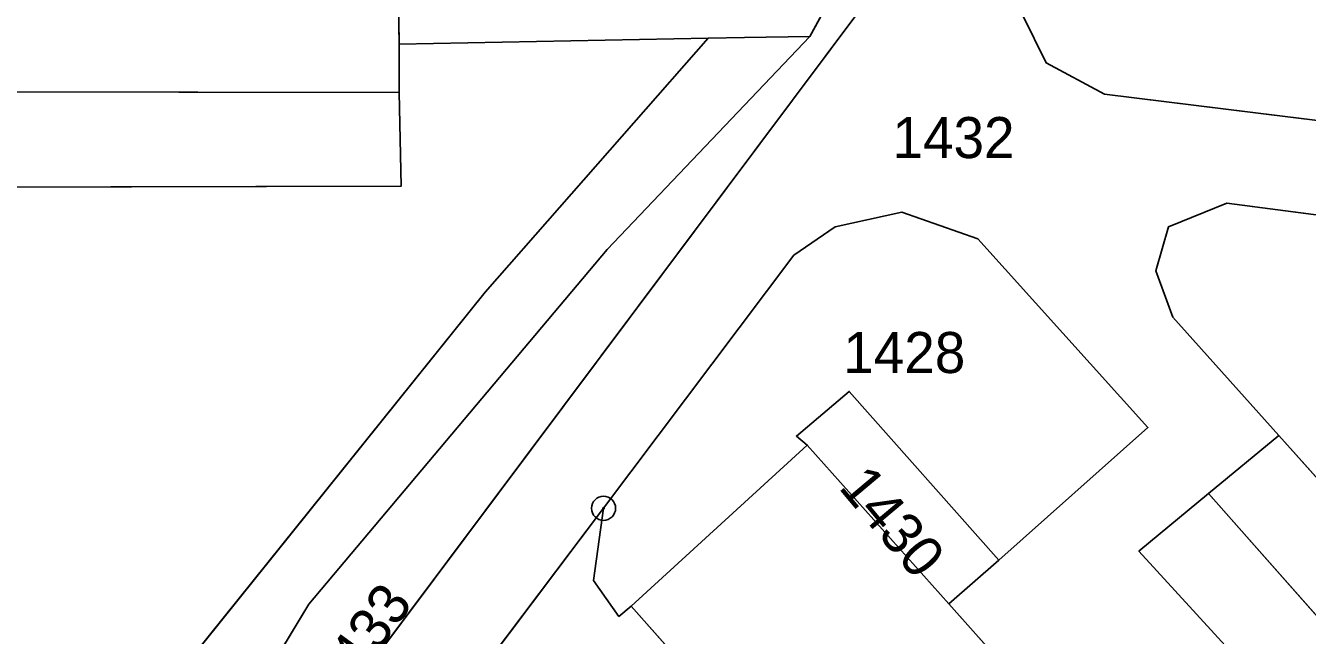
# Model space of a CAD drawing. Extents: x -689422 to -685210, y -987725 to -982160.
# Drawn here: x -687189 to -687135.9, y -985158.2 to -985132.9 of the extents above; entities that cross this region are included whole.
import ezdxf

# ---------------------------------------------------------------- set-up
doc = ezdxf.new("R2010")
doc.units = 0
for name, color, linetype in [('KN_Budovy', 7, 'Continuous'), ('KN_Hranice_parcel', 7, 'Continuous'), ('KN_Hranice_parcel_vnitrni_kresba', 7, 'Continuous'), ('KN_Parcelni cisla', 7, 'Continuous'), ('KN_Polygon parcely', 7, 'Continuous'), ('KN_POZEMKY_OSTATNI PLOCHA', 7, 'Continuous'), ('KN_POZEMKY_ZASTAVENA PLOCHA', 7, 'Continuous'), ('KN_VYUZITI_17_ostatni plocha_ostatni komunikace', 7, 'Continuous'), ('KN_VYUZITI_19_ostatni plocha_zelen', 7, 'Continuous'), ('KN_VYUZITI_23_ostatni plocha_manipulacni plocha', 7, 'Continuous'), ('KN_VYUZITI_26_ostatni plocha_jina plocha', 7, 'Continuous'), ('KN_Značky bodu BP', 7, 'Continuous')]:
    doc.layers.add(name, color=color, linetype=linetype)

msp = doc.modelspace()

# ---------------------------------------------------------------- linework, layer by layer
at = {"layer": 'KN_Budovy'}
msp.add_lwpolyline([(-687191.76, -985135.68), (-687173.48, -985135.7), (-687173.48, -985133.7), (-687173.54, -985129.71), (-687156.82, -985129.39), (-687155.53, -985129.37), (-687155.56, -985128.06), (-687155.83, -985115.52), (-687160.79, -985115.68), (-687161.79, -985115.71), (-687161.99, -985109.41), (-687182.48, -985109.83), (-687182.36, -985115.52), (-687200.77, -985116.05)], dxfattribs=at)
msp.add_lwpolyline([(-687163.86, -985156.98), (-687150.94, -985171.53), (-687143.51, -985164.95), (-687150.7, -985156.88), (-687156.57, -985150.3)], close=True, dxfattribs=at)
at = {"layer": 'KN_Hranice_parcel'}
for p, q in [((-687160.67, -985133.46), (-687173.48, -985133.7)), ((-687159.17, -985133.43), (-687160.67, -985133.46)), ((-687156.47, -985133.38), (-687159.17, -985133.43)), ((-687156.57, -985150.3), (-687163.86, -985156.98)), ((-687150.7, -985156.88), (-687156.57, -985150.3)), ((-687139.95, -985152.31), (-687137.04, -985149.9)), ((-687173.01, -985163.51), (-687165.01, -985152.92)), ((-687148.64, -985155.07), (-687150.7, -985156.88)), ((-687163.86, -985156.98), (-687150.94, -985171.53)), ((-687150.7, -985156.88), (-687143.51, -985164.95))]:
    msp.add_line(p, q, dxfattribs=at)
for points in [[(-687141.63, -985116.62), (-687145.04, -985119.79), (-687180.15, -985166.7), (-687183.12, -985171.19), (-687186.21, -985177.33), (-687188.95, -985184.13)], [(-687111, -985149.78), (-687116.78, -985143.64), (-687121.5, -985140.14), (-687124.27, -985138.83), (-687127.51, -985137.84), (-687144.26, -985135.77), (-687146.68, -985134.48), (-687147.66, -985132.49), (-687147.44, -985129.55), (-687142.43, -985122.79), (-687140.4, -985120.77), (-687137.46, -985119.25), (-687134.88, -985119.09), (-687134.82, -985120.2)], [(-687155.56, -985128.06), (-687155.53, -985129.37), (-687155.48, -985131.59), (-687156.47, -985133.38)], [(-687173.48, -985133.7), (-687173.48, -985135.7), (-687173.39, -985139.58), (-687191.46, -985139.62), (-687191.29, -985141.76), (-687191.2, -985145.77), (-687195.4, -985145.87), (-687209.27, -985146.19), (-687209.22, -985148.06), (-687209.22, -985148.21), (-687209.13, -985152.16), (-687212.74, -985152.25)], [(-687196, -985180.6), (-687191.71, -985180.83), (-687177.22, -985156.89), (-687164.86, -985142.21), (-687156.47, -985133.38)], [(-687160.67, -985133.46), (-687169.91, -985143.97), (-687183.76, -985161.2), (-687196, -985180.6)], [(-687165.01, -985152.92), (-687157.13, -985142.44), (-687155.41, -985141.27), (-687152.65, -985140.66), (-687149.51, -985141.76), (-687142.46, -985149.58), (-687148.64, -985155.07)], [(-687137.04, -985149.9), (-687141.42, -985145.01), (-687142.13, -985143.09), (-687141.6, -985141.26), (-687139.19, -985140.28), (-687129.06, -985141.61), (-687125.12, -985142.77), (-687121.56, -985144.76), (-687118.85, -985147.18), (-687113.8, -985153.04), (-687116.83, -985155.88)], [(-687156.57, -985150.3), (-687157.02, -985149.93), (-687154.83, -985148.08), (-687148.64, -985155.07)], [(-687130.02, -985155.9), (-687130.93, -985156.72), (-687137.04, -985149.9)], [(-687138.41, -985182.06), (-687138.96, -985158.93), (-687142.83, -985154.7), (-687139.95, -985152.31)], [(-687116.84, -985170.49), (-687120.85, -985173.91), (-687139.95, -985152.31)], [(-687165.01, -985152.92), (-687165.43, -985155.91), (-687164.37, -985157.4), (-687163.86, -985156.98)]]:
    msp.add_lwpolyline(points, dxfattribs=at)
at = {"layer": 'KN_Hranice_parcel_vnitrni_kresba'}
for p, q in [((-687173.48, -985133.7), (-687173.54, -985129.71)), ((-687173.48, -985135.7), (-687191.76, -985135.68))]:
    msp.add_line(p, q, dxfattribs=at)
at = {"layer": 'KN_Polygon parcely'}
for points in [[(-687191.46, -985139.62), (-687173.39, -985139.58), (-687173.48, -985135.7), (-687173.48, -985133.7), (-687160.67, -985133.46), (-687159.17, -985133.43), (-687156.47, -985133.38), (-687155.48, -985131.59), (-687155.53, -985129.37), (-687155.56, -985128.06), (-687155.83, -985115.52), (-687160.79, -985115.68), (-687161.79, -985115.71), (-687161.99, -985109.41), (-687182.48, -985109.83), (-687182.36, -985115.52), (-687200.77, -985116.05)], [(-687085.54, -985116.06), (-687095.8, -985116.04), (-687096.7, -985116.43), (-687097.05, -985117.06), (-687097.21, -985119.22), (-687096.46, -985119.21), (-687096.05, -985129.02), (-687134.67, -985130.08), (-687134.82, -985120.2), (-687134.88, -985119.09), (-687137.46, -985119.25), (-687140.4, -985120.77), (-687142.43, -985122.79), (-687147.44, -985129.55), (-687147.66, -985132.49), (-687146.68, -985134.48), (-687144.26, -985135.77), (-687127.51, -985137.84), (-687124.27, -985138.83), (-687121.5, -985140.14), (-687116.78, -985143.64), (-687111, -985149.78), (-687088.58, -985129.05)], [(-687145.04, -985119.79), (-687180.15, -985166.7)], [(-687127.51, -985137.84), (-687144.26, -985135.77), (-687146.68, -985134.48), (-687147.66, -985132.49)], [(-687196, -985180.6), (-687183.76, -985161.2), (-687169.91, -985143.97), (-687160.67, -985133.46), (-687173.48, -985133.7), (-687173.48, -985135.7), (-687173.39, -985139.58), (-687191.46, -985139.62)], [(-687173.01, -985163.51), (-687165.01, -985152.92), (-687157.13, -985142.44), (-687155.41, -985141.27), (-687152.65, -985140.66), (-687149.51, -985141.76), (-687142.46, -985149.58), (-687148.64, -985155.07), (-687150.7, -985156.88), (-687143.51, -985164.95)], [(-687138.96, -985158.93), (-687142.83, -985154.7), (-687139.95, -985152.31), (-687137.04, -985149.9), (-687141.42, -985145.01), (-687142.13, -985143.09), (-687141.6, -985141.26), (-687139.19, -985140.28), (-687129.06, -985141.61)]]:
    msp.add_lwpolyline(points, dxfattribs=at)
for points in [[(-687189.57, -985184.32), (-687188.95, -985184.13), (-687186.21, -985177.33), (-687183.12, -985171.19), (-687180.15, -985166.7), (-687145.04, -985119.79), (-687141.63, -985116.62), (-687141.94, -985110.44), (-687143.64, -985110.36), (-687155.56, -985128.06), (-687155.53, -985129.37), (-687155.48, -985131.59), (-687156.47, -985133.38), (-687164.86, -985142.21), (-687177.22, -985156.89), (-687191.71, -985180.83), (-687196, -985180.6), (-687198.7, -985184.43)], [(-687160.67, -985133.46), (-687169.91, -985143.97), (-687183.76, -985161.2), (-687196, -985180.6), (-687191.71, -985180.83), (-687177.22, -985156.89), (-687164.86, -985142.21), (-687156.47, -985133.38), (-687159.17, -985133.43)], [(-687157.02, -985149.93), (-687154.83, -985148.08), (-687148.64, -985155.07), (-687142.46, -985149.58), (-687149.51, -985141.76), (-687152.65, -985140.66), (-687155.41, -985141.27), (-687157.13, -985142.44), (-687165.01, -985152.92), (-687165.43, -985155.91), (-687164.37, -985157.4), (-687163.86, -985156.98), (-687156.57, -985150.3)], [(-687116.83, -985155.88), (-687113.8, -985153.04), (-687118.85, -985147.18), (-687121.56, -985144.76), (-687125.12, -985142.77), (-687129.06, -985141.61), (-687139.19, -985140.28), (-687141.6, -985141.26), (-687142.13, -985143.09), (-687141.42, -985145.01), (-687137.04, -985149.9), (-687130.93, -985156.72), (-687130.02, -985155.9), (-687122.74, -985149.42)], [(-687150.7, -985156.88), (-687148.64, -985155.07), (-687154.83, -985148.08), (-687157.02, -985149.93), (-687156.57, -985150.3)], [(-687163.86, -985156.98), (-687150.94, -985171.53), (-687143.51, -985164.95), (-687150.7, -985156.88), (-687156.57, -985150.3)], [(-687130.93, -985156.72), (-687137.04, -985149.9), (-687139.95, -985152.31), (-687120.85, -985173.91), (-687116.84, -985170.49), (-687130.02, -985155.9)], [(-687116.84, -985170.49), (-687120.85, -985173.91), (-687139.95, -985152.31), (-687142.83, -985154.7), (-687138.96, -985158.93), (-687138.41, -985182.06), (-687105.85, -985180.08), (-687107.45, -985165.95), (-687109.03, -985163.31), (-687109.57, -985163.84)], [(-687165.01, -985152.92), (-687173.01, -985163.51), (-687169.6, -985161.92), (-687166.85, -985162.07), (-687164.46, -985163.63), (-687153.33, -985175.5), (-687149.93, -985172.46), (-687150.94, -985171.53), (-687163.86, -985156.98), (-687164.37, -985157.4), (-687165.43, -985155.91)]]:
    msp.add_lwpolyline(points, close=True, dxfattribs=at)
at = {"layer": 'KN_POZEMKY_OSTATNI PLOCHA'}
for p, q in [((-687180.15, -985166.7), (-687145.04, -985119.79)), ((-687145.04, -985119.79), (-687180.15, -985166.7)), ((-687156.47, -985133.38), (-687155.48, -985131.59)), ((-687146.68, -985134.48), (-687147.66, -985132.49)), ((-687147.66, -985132.49), (-687146.68, -985134.48)), ((-687173.48, -985133.7), (-687160.67, -985133.46)), ((-687173.48, -985135.7), (-687173.48, -985133.7)), ((-687169.91, -985143.97), (-687160.67, -985133.46)), ((-687160.67, -985133.46), (-687169.91, -985143.97)), ((-687156.47, -985133.38), (-687164.86, -985142.21)), ((-687164.86, -985142.21), (-687156.47, -985133.38)), ((-687160.67, -985133.46), (-687159.17, -985133.43)), ((-687159.17, -985133.43), (-687156.47, -985133.38)), ((-687144.26, -985135.77), (-687146.68, -985134.48)), ((-687146.68, -985134.48), (-687144.26, -985135.77)), ((-687173.39, -985139.58), (-687173.48, -985135.7)), ((-687127.51, -985137.84), (-687144.26, -985135.77)), ((-687144.26, -985135.77), (-687127.51, -985137.84)), ((-687191.46, -985139.62), (-687173.39, -985139.58)), ((-687152.65, -985140.66), (-687155.41, -985141.27)), ((-687155.41, -985141.27), (-687152.65, -985140.66)), ((-687149.51, -985141.76), (-687152.65, -985140.66)), ((-687152.65, -985140.66), (-687149.51, -985141.76)), ((-687139.19, -985140.28), (-687141.6, -985141.26)), ((-687141.6, -985141.26), (-687139.19, -985140.28)), ((-687129.06, -985141.61), (-687139.19, -985140.28)), ((-687139.19, -985140.28), (-687129.06, -985141.61)), ((-687155.41, -985141.27), (-687157.13, -985142.44)), ((-687157.13, -985142.44), (-687155.41, -985141.27)), ((-687141.6, -985141.26), (-687142.13, -985143.09)), ((-687142.13, -985143.09), (-687141.6, -985141.26)), ((-687142.46, -985149.58), (-687149.51, -985141.76)), ((-687149.51, -985141.76), (-687142.46, -985149.58)), ((-687164.86, -985142.21), (-687177.22, -985156.89)), ((-687177.22, -985156.89), (-687164.86, -985142.21)), ((-687157.13, -985142.44), (-687165.01, -985152.92)), ((-687165.01, -985152.92), (-687157.13, -985142.44)), ((-687142.13, -985143.09), (-687141.42, -985145.01)), ((-687141.42, -985145.01), (-687142.13, -985143.09)), ((-687183.76, -985161.2), (-687169.91, -985143.97)), ((-687169.91, -985143.97), (-687183.76, -985161.2)), ((-687141.42, -985145.01), (-687137.04, -985149.9)), ((-687137.04, -985149.9), (-687141.42, -985145.01)), ((-687157.02, -985149.93), (-687154.83, -985148.08)), ((-687154.83, -985148.08), (-687157.02, -985149.93)), ((-687154.83, -985148.08), (-687148.64, -985155.07)), ((-687148.64, -985155.07), (-687154.83, -985148.08)), ((-687148.64, -985155.07), (-687142.46, -985149.58)), ((-687142.46, -985149.58), (-687148.64, -985155.07)), ((-687156.57, -985150.3), (-687163.86, -985156.98)), ((-687156.57, -985150.3), (-687157.02, -985149.93)), ((-687157.02, -985149.93), (-687156.57, -985150.3)), ((-687150.7, -985156.88), (-687156.57, -985150.3)), ((-687137.04, -985149.9), (-687139.95, -985152.31)), ((-687139.95, -985152.31), (-687137.04, -985149.9)), ((-687130.93, -985156.72), (-687137.04, -985149.9)), ((-687137.04, -985149.9), (-687130.93, -985156.72)), ((-687139.95, -985152.31), (-687142.83, -985154.7)), ((-687142.83, -985154.7), (-687139.95, -985152.31)), ((-687120.85, -985173.91), (-687139.95, -985152.31)), ((-687139.95, -985152.31), (-687120.85, -985173.91)), ((-687173.01, -985163.51), (-687165.01, -985152.92)), ((-687165.01, -985152.92), (-687173.01, -985163.51)), ((-687165.01, -985152.92), (-687165.43, -985155.91)), ((-687165.43, -985155.91), (-687165.01, -985152.92)), ((-687148.64, -985155.07), (-687150.7, -985156.88)), ((-687150.7, -985156.88), (-687148.64, -985155.07)), ((-687142.83, -985154.7), (-687138.96, -985158.93)), ((-687138.96, -985158.93), (-687142.83, -985154.7)), ((-687165.43, -985155.91), (-687164.37, -985157.4)), ((-687164.37, -985157.4), (-687165.43, -985155.91)), ((-687177.22, -985156.89), (-687191.71, -985180.83)), ((-687191.71, -985180.83), (-687177.22, -985156.89)), ((-687164.37, -985157.4), (-687163.86, -985156.98)), ((-687163.86, -985156.98), (-687164.37, -985157.4)), ((-687163.86, -985156.98), (-687150.94, -985171.53)), ((-687143.51, -985164.95), (-687150.7, -985156.88))]:
    msp.add_line(p, q, dxfattribs=at)
at = {"layer": 'KN_POZEMKY_ZASTAVENA PLOCHA'}
for p, q in [((-687155.48, -985131.59), (-687156.47, -985133.38)), ((-687160.67, -985133.46), (-687173.48, -985133.7)), ((-687173.48, -985133.7), (-687173.48, -985135.7)), ((-687159.17, -985133.43), (-687160.67, -985133.46)), ((-687156.47, -985133.38), (-687159.17, -985133.43)), ((-687173.48, -985135.7), (-687173.39, -985139.58)), ((-687173.39, -985139.58), (-687191.46, -985139.62)), ((-687163.86, -985156.98), (-687156.57, -985150.3)), ((-687156.57, -985150.3), (-687150.7, -985156.88)), ((-687150.94, -985171.53), (-687163.86, -985156.98)), ((-687150.7, -985156.88), (-687143.51, -985164.95))]:
    msp.add_line(p, q, dxfattribs=at)
at = {"layer": 'KN_VYUZITI_17_ostatni plocha_ostatni komunikace'}
for p, q in [((-687180.15, -985166.7), (-687145.04, -985119.79)), ((-687147.66, -985132.49), (-687146.68, -985134.48)), ((-687146.68, -985134.48), (-687144.26, -985135.77)), ((-687144.26, -985135.77), (-687127.51, -985137.84)), ((-687152.65, -985140.66), (-687155.41, -985141.27)), ((-687149.51, -985141.76), (-687152.65, -985140.66)), ((-687139.19, -985140.28), (-687141.6, -985141.26)), ((-687129.06, -985141.61), (-687139.19, -985140.28)), ((-687155.41, -985141.27), (-687157.13, -985142.44)), ((-687141.6, -985141.26), (-687142.13, -985143.09)), ((-687142.46, -985149.58), (-687149.51, -985141.76)), ((-687157.13, -985142.44), (-687165.01, -985152.92)), ((-687142.13, -985143.09), (-687141.42, -985145.01)), ((-687141.42, -985145.01), (-687137.04, -985149.9)), ((-687148.64, -985155.07), (-687142.46, -985149.58)), ((-687137.04, -985149.9), (-687139.95, -985152.31)), ((-687139.95, -985152.31), (-687142.83, -985154.7)), ((-687165.01, -985152.92), (-687173.01, -985163.51)), ((-687150.7, -985156.88), (-687148.64, -985155.07)), ((-687142.83, -985154.7), (-687138.96, -985158.93)), ((-687143.51, -985164.95), (-687150.7, -985156.88))]:
    msp.add_line(p, q, dxfattribs=at)
at = {"layer": 'KN_VYUZITI_19_ostatni plocha_zelen'}
for p, q in [((-687139.95, -985152.31), (-687137.04, -985149.9)), ((-687137.04, -985149.9), (-687130.93, -985156.72)), ((-687120.85, -985173.91), (-687139.95, -985152.31)), ((-687173.01, -985163.51), (-687165.01, -985152.92)), ((-687165.01, -985152.92), (-687165.43, -985155.91)), ((-687165.43, -985155.91), (-687164.37, -985157.4)), ((-687164.37, -985157.4), (-687163.86, -985156.98)), ((-687163.86, -985156.98), (-687150.94, -985171.53))]:
    msp.add_line(p, q, dxfattribs=at)
at = {"layer": 'KN_VYUZITI_23_ostatni plocha_manipulacni plocha'}
for p, q in [((-687146.68, -985134.48), (-687147.66, -985132.49)), ((-687173.48, -985133.7), (-687160.67, -985133.46)), ((-687173.48, -985135.7), (-687173.48, -985133.7)), ((-687169.91, -985143.97), (-687160.67, -985133.46)), ((-687160.67, -985133.46), (-687169.91, -985143.97)), ((-687156.47, -985133.38), (-687164.86, -985142.21)), ((-687160.67, -985133.46), (-687159.17, -985133.43)), ((-687159.17, -985133.43), (-687156.47, -985133.38)), ((-687144.26, -985135.77), (-687146.68, -985134.48)), ((-687173.39, -985139.58), (-687173.48, -985135.7)), ((-687127.51, -985137.84), (-687144.26, -985135.77)), ((-687191.46, -985139.62), (-687173.39, -985139.58)), ((-687155.41, -985141.27), (-687152.65, -985140.66)), ((-687152.65, -985140.66), (-687149.51, -985141.76)), ((-687141.6, -985141.26), (-687139.19, -985140.28)), ((-687139.19, -985140.28), (-687129.06, -985141.61)), ((-687157.13, -985142.44), (-687155.41, -985141.27)), ((-687142.13, -985143.09), (-687141.6, -985141.26)), ((-687149.51, -985141.76), (-687142.46, -985149.58)), ((-687164.86, -985142.21), (-687177.22, -985156.89)), ((-687165.01, -985152.92), (-687157.13, -985142.44)), ((-687141.42, -985145.01), (-687142.13, -985143.09)), ((-687183.76, -985161.2), (-687169.91, -985143.97)), ((-687169.91, -985143.97), (-687183.76, -985161.2)), ((-687137.04, -985149.9), (-687141.42, -985145.01)), ((-687154.83, -985148.08), (-687157.02, -985149.93)), ((-687148.64, -985155.07), (-687154.83, -985148.08)), ((-687142.46, -985149.58), (-687148.64, -985155.07)), ((-687156.57, -985150.3), (-687163.86, -985156.98)), ((-687157.02, -985149.93), (-687156.57, -985150.3)), ((-687130.93, -985156.72), (-687137.04, -985149.9)), ((-687142.83, -985154.7), (-687139.95, -985152.31)), ((-687139.95, -985152.31), (-687120.85, -985173.91)), ((-687165.43, -985155.91), (-687165.01, -985152.92)), ((-687138.96, -985158.93), (-687142.83, -985154.7)), ((-687164.37, -985157.4), (-687165.43, -985155.91)), ((-687177.22, -985156.89), (-687191.71, -985180.83)), ((-687163.86, -985156.98), (-687164.37, -985157.4))]:
    msp.add_line(p, q, dxfattribs=at)
at = {"layer": 'KN_VYUZITI_26_ostatni plocha_jina plocha'}
for p, q in [((-687145.04, -985119.79), (-687180.15, -985166.7)), ((-687156.47, -985133.38), (-687155.48, -985131.59)), ((-687164.86, -985142.21), (-687156.47, -985133.38)), ((-687177.22, -985156.89), (-687164.86, -985142.21)), ((-687157.02, -985149.93), (-687154.83, -985148.08)), ((-687154.83, -985148.08), (-687148.64, -985155.07)), ((-687156.57, -985150.3), (-687157.02, -985149.93)), ((-687150.7, -985156.88), (-687156.57, -985150.3)), ((-687148.64, -985155.07), (-687150.7, -985156.88)), ((-687191.71, -985180.83), (-687177.22, -985156.89))]:
    msp.add_line(p, q, dxfattribs=at)
at = {"layer": 'KN_Značky bodu BP'}
for radius in [0.5, 0.0303]:
    msp.add_circle((-687165.01, -985152.92), radius, dxfattribs=at)

# ---------------------------------------------------------------- texts
at = {"layer": 'KN_Parcelni cisla'}
for s, p in [('1432', (-687153.04, -985138.42)), ('1428', (-687155.08, -985147.32))]:
    msp.add_text(s, height=1.7, dxfattribs=at).set_placement(p)
for s, rotation, p in [('1430', 310, (-687155.311, -985152.066)), ('1433', 54, (-687175.842, -985160.949))]:
    msp.add_text(s, height=1.7, rotation=rotation, dxfattribs=at).set_placement(p)

doc.saveas('drawing.dxf')
